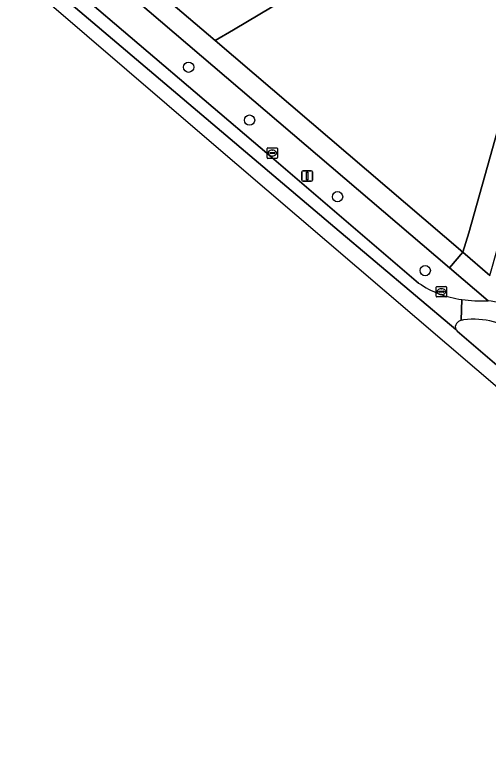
# Model space of a CAD drawing. Extents: x 162803 to 163818, y 381639 to 382475.
# Drawn here: x 163168.5 to 163213.6, y 381651 to 381721.9 of the extents above; entities that cross this region are included whole.
import ezdxf

# ---------------------------------------------------------------- set-up
doc = ezdxf.new("R2010")
doc.units = 0
for name, color, linetype in [('IMGEO_Boom', 7, 'Continuous'), ('IMGEO_Fietspad_gesloten', 7, 'Continuous'), ('IMGEO_Groenvoorziening', 7, 'Continuous'), ('IMGEO_Kolk', 7, 'Continuous'), ('IMGEO_Lichtmast', 7, 'Continuous'), ('IMGEO_Rijbaan_lokaal_gesloten', 7, 'Continuous'), ('IMGEO_Verkeerseiland_open', 7, 'Continuous'), ('IMGEO_Voetpad_gesloten', 7, 'Continuous'), ('IMGEO_Voetpad_open', 7, 'Continuous')]:
    doc.layers.add(name, color=color, linetype=linetype)

msp = doc.modelspace()

# ---------------------------------------------------------------- linework, layer by layer
at = {"layer": 'IMGEO_Boom'}
for centre in [(163185.021, 381716.893), (163190.828, 381711.858), (163199.218, 381704.551), (163207.574, 381697.499)]:
    msp.add_circle(centre, 0.489, dxfattribs=at)
at = {"layer": 'IMGEO_Fietspad_gesloten'}
msp.add_lwpolyline([(163211.057, 381694.757), (163211.01, 381692.763)], dxfattribs=at)
for centre, radius, start, end in [((163213.338, 381711.947), 17.341, 262.44308, 270.7813), ((163212.929, 381686.922), 7.713, 49.93618, 85.1995), ((163211.33, 381691.786), 1.028, 95.06749, 108.12917), ((163212.191, 381685.642), 7.231, 51.85663, 97.56692)]:
    msp.add_arc(centre, radius, start, end, dxfattribs=at)
at = {"layer": 'IMGEO_Groenvoorziening'}
msp.add_lwpolyline([(163118.871, 381777.895), (163180.771, 381725.228), (163187.548, 381719.436), (163189.311, 381720.446), (163220.115, 381738.844), (163142.427, 381784.159), (163122.272, 381795.77)], close=True, dxfattribs=at)
for points in [[(163104.173, 381787.829), (163102.223, 381785.552), (163112.472, 381776.842), (163126.631, 381764.799), (163144.284, 381749.784), (163146.036, 381748.294), (163160.084, 381736.32), (163174.111, 381724.357), (163192.712, 381708.496), (163206.943, 381696.319)], [(163213.574, 381694.608), (163209.887, 381697.758), (163178.636, 381724.455), (163104.173, 381787.829)], [(163220.772, 381738.461), (163220.115, 381738.844), (163189.311, 381720.446), (163187.548, 381719.436), (163211.165, 381699.254), (163211.741, 381701.09), (163216.038, 381716.4), (163221.764, 381734.924)]]:
    msp.add_lwpolyline(points, dxfattribs=at)
for centre, radius, start, end in [((163212.167, 381703.88), 9.19, 235.35767, 263.06088), ((163213.338, 381711.947), 17.341, 262.44308, 270.7813)]:
    msp.add_arc(centre, radius, start, end, dxfattribs=at)
at = {"layer": 'IMGEO_Kolk'}
for p, q in [((163192.495, 381708.281), (163192.495, 381709.133)), ((163192.57, 381709.207), (163193.422, 381709.207)), ((163192.983, 381708.987), (163193.008, 381708.987)), ((163193.496, 381709.133), (163193.496, 381708.281)), ((163192.754, 381708.701), (163192.754, 381708.713)), ((163193.192, 381708.664), (163192.794, 381708.664)), ((163192.797, 381708.75), (163193.195, 381708.75)), ((163193.006, 381708.427), (163192.981, 381708.427)), ((163193.238, 381708.713), (163193.238, 381708.701)), ((163193.422, 381708.207), (163192.57, 381708.207)), ((163208.616, 381695.068), (163208.616, 381695.92)), ((163208.691, 381695.994), (163209.543, 381695.994)), ((163208.875, 381695.488), (163208.875, 381695.5)), ((163208.918, 381695.537), (163209.316, 381695.537)), ((163209.104, 381695.774), (163209.129, 381695.774)), ((163209.359, 381695.5), (163209.359, 381695.488)), ((163209.617, 381695.92), (163209.617, 381695.068)), ((163209.543, 381694.994), (163208.691, 381694.994)), ((163209.313, 381695.451), (163208.915, 381695.451)), ((163209.127, 381695.214), (163209.102, 381695.214))]:
    msp.add_line(p, q, dxfattribs=at)
for points in [[(163192.495, 381708.281), (163192.495, 381709.133)], [(163192.57, 381709.207), (163193.422, 381709.207)], [(163193.496, 381709.133), (163193.496, 381708.281)], [(163193.422, 381708.207), (163192.57, 381708.207)], [(163208.616, 381695.068), (163208.616, 381695.92)], [(163208.691, 381695.994), (163209.543, 381695.994)], [(163209.617, 381695.92), (163209.617, 381695.068)], [(163209.543, 381694.994), (163208.691, 381694.994)]]:
    msp.add_lwpolyline(points, dxfattribs=at)
for centre, radius, start, end in [((163192.572, 381709.131), 0.0765, 91.55205, 178.44795), ((163192.572, 381709.131), 0.0765, 91.55205, 178.44795), ((163193.42, 381709.131), 0.0765, 1.55205, 88.44795), ((163193.42, 381709.131), 0.0765, 1.55205, 88.44795), ((163192.572, 381708.283), 0.0765, 181.55205, 268.44795), ((163192.572, 381708.283), 0.0765, 181.55205, 268.44795), ((163192.794, 381708.71), 0.0403, 85.87752, 175.75265), ((163192.791, 381708.7), 0.0366, 178.93798, 274.71019), ((163193.195, 381708.707), 0.043, 264.86636, 352.45326), ((163193.199, 381708.712), 0.0386, 1.73085, 96.63898), ((163193.42, 381708.283), 0.0765, 271.55205, 358.44795), ((163193.42, 381708.283), 0.0765, 271.55205, 358.44795), ((163208.693, 381695.918), 0.0765, 91.55205, 178.44795), ((163208.693, 381695.918), 0.0765, 91.55205, 178.44795), ((163208.915, 381695.497), 0.0403, 85.87752, 175.75265), ((163208.912, 381695.487), 0.0366, 178.93798, 274.71019), ((163209.316, 381695.494), 0.043, 264.86636, 352.45326), ((163209.32, 381695.499), 0.0386, 1.73085, 96.63898), ((163209.541, 381695.918), 0.0765, 1.55205, 88.44795), ((163209.541, 381695.918), 0.0765, 1.55205, 88.44795), ((163208.693, 381695.07), 0.0765, 181.55205, 268.44795), ((163208.693, 381695.07), 0.0765, 181.55205, 268.44795), ((163209.541, 381695.07), 0.0765, 271.55205, 358.44795), ((163209.541, 381695.07), 0.0765, 271.55205, 358.44795)]:
    msp.add_arc(centre, radius, start, end, dxfattribs=at)
for centre, major_axis, ratio, start_param, end_param in [((163192.982, 381708.707), (-0.387, 0.002), 0.722429, 4.712389, 7.853982), ((163193.007, 381708.707), (-0.39, 0.002), 0.717154, 1.570796, 4.712389), ((163209.103, 381695.494), (-0.387, 0.002), 0.722429, 4.712389, 7.853982), ((163209.128, 381695.494), (-0.39, 0.002), 0.717154, 1.570796, 4.712389)]:
    msp.add_ellipse(centre, major_axis=major_axis, ratio=ratio, start_param=start_param, end_param=end_param, dxfattribs=at)
at = {"layer": 'IMGEO_Lichtmast'}
for p, q in [((163195.823, 381706.124), (163195.823, 381706.924)), ((163195.823, 381706.924), (163195.823, 381706.124)), ((163195.923, 381707.024), (163196.713, 381707.024)), ((163196.713, 381707.024), (163195.923, 381707.024)), ((163196.813, 381706.924), (163196.813, 381706.124)), ((163196.813, 381706.124), (163196.813, 381706.924)), ((163196.713, 381706.024), (163195.923, 381706.024)), ((163195.923, 381706.024), (163196.713, 381706.024))]:
    msp.add_line(p, q, dxfattribs=at)
msp.add_lwpolyline([(163196.243, 381706.899), (163196.393, 381706.899), (163196.393, 381706.149), (163196.243, 381706.149), (163196.243, 381706.899)], dxfattribs=at)
for centre, start, end in [((163195.923, 381706.924), 90, 180), ((163195.923, 381706.924), 90, 180), ((163196.713, 381706.924), 0, 90), ((163196.713, 381706.924), 360, 90), ((163195.923, 381706.124), 180, 270), ((163195.923, 381706.124), 180, 270), ((163196.713, 381706.124), 270, 0), ((163196.713, 381706.124), 270, 0)]:
    msp.add_arc(centre, 0.1, start, end, dxfattribs=at)
at = {"layer": 'IMGEO_Rijbaan_lokaal_gesloten'}
for points in [[(163126.631, 381764.799), (163112.472, 381776.842), (163102.223, 381785.552), (163100.949, 381786.63), (163094.339, 381792.221), (163091.706, 381794.449), (163081.476, 381803.141), (163067.521, 381814.997), (163055.544, 381825.463), (163054.657, 381824.442), (163063.004, 381817.075), (163085.435, 381798.177), (163101.575, 381784.388), (163115.299, 381772.508), (163144.591, 381747.678), (163146.475, 381746.086), (163156.948, 381737.209), (163198.96, 381701.603), (163210.495, 381691.894)], [(163206.943, 381696.319), (163192.712, 381708.496), (163174.111, 381724.357), (163160.084, 381736.32), (163146.036, 381748.294), (163144.284, 381749.784), (163126.631, 381764.799)], [(163210.495, 381691.894), (163198.96, 381701.603), (163156.948, 381737.209), (163156.214, 381736.327), (163186.76, 381710.114), (163232.516, 381670.935), (163253.206, 381651.02)], [(163211.01, 381692.763), (163211.057, 381694.757)], [(163245.868, 381661.607), (163241.901, 381665.002), (163224.812, 381679.596), (163223.804, 381680.435), (163216.193, 381686.961), (163210.622, 381691.738)]]:
    msp.add_lwpolyline(points, dxfattribs=at)
for centre, radius, start, end in [((163212.167, 381703.88), 9.19, 235.35767, 263.06088), ((163211.318, 381691.855), 0.958, 108.72822, 141.9582), ((163210.929, 381692.121), 0.489, 138.34505, 207.60937), ((163210.91, 381692.103), 0.465, 206.6537, 231.64454)]:
    msp.add_arc(centre, radius, start, end, dxfattribs=at)
at = {"layer": 'IMGEO_Verkeerseiland_open'}
msp.add_lwpolyline([(163210.622, 381691.738), (163216.193, 381686.961), (163218.573, 381689.673), (163216.657, 381691.329)], dxfattribs=at)
for centre, radius, start, end in [((163211.318, 381691.855), 0.958, 108.72822, 141.9582), ((163211.33, 381691.786), 1.028, 95.06749, 108.12917), ((163212.191, 381685.642), 7.231, 51.85663, 97.56692), ((163210.929, 381692.121), 0.489, 138.34505, 207.60937), ((163210.91, 381692.103), 0.465, 206.6537, 231.64454)]:
    msp.add_arc(centre, radius, start, end, dxfattribs=at)
at = {"layer": 'IMGEO_Voetpad_gesloten'}
msp.add_lwpolyline([(163221.764, 381734.924), (163216.038, 381716.4), (163211.741, 381701.09), (163211.165, 381699.254), (163213.722, 381697.052), (163215.268, 381702.421), (163220.945, 381722.134)], dxfattribs=at)
at = {"layer": 'IMGEO_Voetpad_open'}
for points in [[(163050.729, 381829.78), (163051.244, 381829.324), (163055.544, 381825.463), (163067.521, 381814.997), (163081.476, 381803.141), (163091.706, 381794.449), (163094.339, 381792.221), (163096.321, 381794.522), (163102.914, 381788.942), (163100.949, 381786.63), (163102.223, 381785.552), (163104.173, 381787.829), (163178.636, 381724.455), (163209.887, 381697.758), (163211.165, 381699.254), (163187.548, 381719.436), (163180.771, 381725.228), (163118.871, 381777.895), (163093.281, 381799.668)], [(163213.722, 381697.052), (163211.165, 381699.254), (163209.887, 381697.758), (163213.574, 381694.608)]]:
    msp.add_lwpolyline(points, dxfattribs=at)
msp.add_arc((163212.929, 381686.922), 7.713, 49.93618, 85.1995, dxfattribs=at)

doc.saveas('drawing.dxf')
